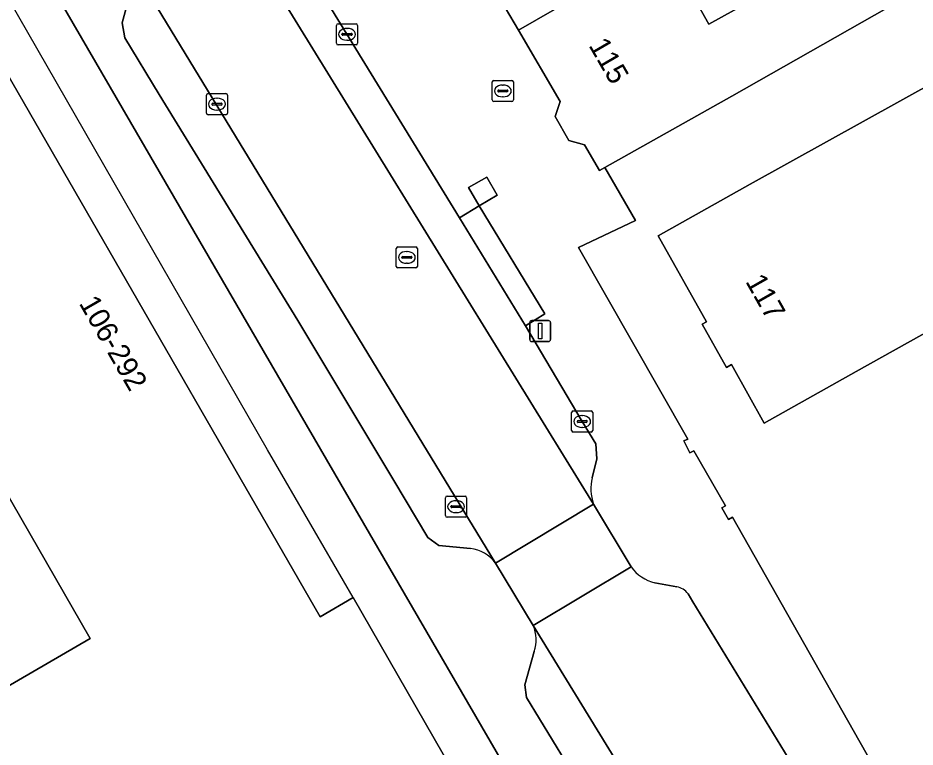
# Model space of a CAD drawing. Extents: x 160377 to 161131, y 383938 to 384853.
# Drawn here: x 160884.05 to 160926.64, y 384140.01 to 384174.6 of the extents above; entities that cross this region are included whole.
import ezdxf

# ---------------------------------------------------------------- set-up
doc = ezdxf.new("R2010")
doc.units = 0
for name, color, linetype in [('IMGEO_Erf', 7, 'Continuous'), ('IMGEO_Groenvoorziening', 7, 'Continuous'), ('IMGEO_Kolk', 7, 'Continuous'), ('IMGEO_Lichtmast', 7, 'Continuous'), ('IMGEO_Pand', 7, 'Continuous'), ('IMGEO_Pand_nummerreeks', 7, 'Continuous'), ('IMGEO_Pand_overbouw', 7, 'Continuous'), ('IMGEO_Parkeervlak_open', 7, 'Continuous'), ('IMGEO_Rijbaan_lokaal_open', 7, 'Continuous'), ('IMGEO_Rioolput', 7, 'Continuous'), ('IMGEO_Voetpad_open', 7, 'Continuous')]:
    doc.layers.add(name, color=color, linetype=linetype)

msp = doc.modelspace()

# ---------------------------------------------------------------- linework, layer by layer
at = {"layer": 'IMGEO_Erf'}
for points in [[(160882.131, 384174.376), (160894.342, 384153.219), (160898.401, 384146.187), (160899.965, 384147.104), (160904.665, 384138.938), (160911.27, 384127.462), (160913.749, 384123.162), (160914.283, 384123.494), (160915.821, 384124.436), (160913.217, 384128.911), (160911.123, 384132.284), (160885.705, 384176.017), (160887.29, 384176.946), (160886.05, 384178.986), (160885.143, 384178.452), (160881.396, 384184.586)], [(160914.767, 384178.022), (160916.855, 384174.304), (160919.997, 384176.069)], [(160926.582, 384175.816), (160917.949, 384170.894), (160915.383, 384169.453), (160911.907, 384167.5), (160913.37, 384164.986), (160910.662, 384163.705), (160915.855, 384154.625), (160915.657, 384154.533), (160915.943, 384153.977), (160916.134, 384154.064), (160917.644, 384151.462), (160917.468, 384151.368), (160917.777, 384150.815), (160917.972, 384150.913), (160923.973, 384140.339), (160929.368, 384130.854)]]:
    msp.add_lwpolyline(points, dxfattribs=at)
for points in [[(160930.126, 384167.55), (160929.908, 384167.427), (160930.946, 384165.579), (160931.044, 384165.404), (160931.271, 384165.532), (160932.788, 384162.832), (160928.184, 384160.247), (160923.841, 384157.828), (160919.481, 384155.379), (160917.922, 384158.155), (160917.689, 384158.024), (160916.536, 384160.077), (160916.735, 384160.189), (160914.445, 384164.266), (160918.805, 384166.715), (160927.795, 384171.7)], [(160822.309, 384139.961), (160836.83, 384115.751), (160887.477, 384145.158), (160873.867, 384168.808)]]:
    msp.add_lwpolyline(points, close=True, dxfattribs=at)
at = {"layer": 'IMGEO_Groenvoorziening'}
msp.add_lwpolyline([(160906.806, 384166.188), (160906.306, 384167.054), (160905.44, 384166.553), (160905.94, 384165.688)], close=True, dxfattribs=at)
at = {"layer": 'IMGEO_Kolk'}
for p, q in [((160899.174, 384173.399), (160899.174, 384174.251)), ((160899.249, 384174.325), (160900.101, 384174.325)), ((160899.662, 384174.105), (160899.687, 384174.105)), ((160900.175, 384174.251), (160900.175, 384173.399)), ((160899.433, 384173.819), (160899.433, 384173.831)), ((160899.871, 384173.782), (160899.473, 384173.782)), ((160899.476, 384173.868), (160899.874, 384173.868)), ((160899.917, 384173.831), (160899.917, 384173.819)), ((160900.101, 384173.325), (160899.249, 384173.325)), ((160899.685, 384173.545), (160899.66, 384173.545)), ((160906.571, 384170.712), (160906.571, 384171.564)), ((160906.646, 384171.638), (160907.498, 384171.638)), ((160907.572, 384171.564), (160907.572, 384170.712)), ((160906.83, 384171.132), (160906.83, 384171.144)), ((160907.268, 384171.095), (160906.87, 384171.095)), ((160906.873, 384171.181), (160907.271, 384171.181)), ((160907.059, 384171.418), (160907.084, 384171.418)), ((160907.314, 384171.144), (160907.314, 384171.132)), ((160892.999, 384170.087), (160892.999, 384170.939)), ((160893.074, 384171.013), (160893.926, 384171.013)), ((160893.487, 384170.793), (160893.512, 384170.793)), ((160894, 384170.939), (160894, 384170.087)), ((160907.082, 384170.858), (160907.057, 384170.858)), ((160893.258, 384170.507), (160893.258, 384170.519)), ((160893.696, 384170.47), (160893.298, 384170.47)), ((160893.301, 384170.556), (160893.699, 384170.556)), ((160893.51, 384170.233), (160893.485, 384170.233)), ((160893.742, 384170.519), (160893.742, 384170.507)), ((160907.498, 384170.638), (160906.646, 384170.638)), ((160893.926, 384170.013), (160893.074, 384170.013)), ((160910.337, 384155.03), (160910.337, 384155.882)), ((160910.412, 384155.956), (160911.264, 384155.956)), ((160911.338, 384155.882), (160911.338, 384155.03)), ((160910.596, 384155.45), (160910.596, 384155.462)), ((160911.034, 384155.413), (160910.636, 384155.413)), ((160910.639, 384155.499), (160911.037, 384155.499)), ((160910.825, 384155.736), (160910.85, 384155.736)), ((160911.08, 384155.462), (160911.08, 384155.45)), ((160911.264, 384154.956), (160910.412, 384154.956)), ((160910.848, 384155.176), (160910.823, 384155.176)), ((160904.424, 384151.917), (160905.276, 384151.917)), ((160904.349, 384150.991), (160904.349, 384151.843)), ((160904.837, 384151.697), (160904.862, 384151.697)), ((160905.35, 384151.843), (160905.35, 384150.991)), ((160904.608, 384151.411), (160904.608, 384151.423)), ((160905.046, 384151.374), (160904.648, 384151.374)), ((160904.651, 384151.46), (160905.049, 384151.46)), ((160904.86, 384151.137), (160904.835, 384151.137)), ((160905.092, 384151.423), (160905.092, 384151.411)), ((160905.276, 384150.917), (160904.424, 384150.917))]:
    msp.add_line(p, q, dxfattribs=at)
for points in [[(160899.174, 384173.399), (160899.174, 384174.251)], [(160899.249, 384174.325), (160900.101, 384174.325)], [(160900.175, 384174.251), (160900.175, 384173.399)], [(160900.101, 384173.325), (160899.249, 384173.325)], [(160906.571, 384170.712), (160906.571, 384171.564)], [(160906.646, 384171.638), (160907.498, 384171.638)], [(160907.572, 384171.564), (160907.572, 384170.712)], [(160892.999, 384170.087), (160892.999, 384170.939)], [(160893.074, 384171.013), (160893.926, 384171.013)], [(160894, 384170.939), (160894, 384170.087)], [(160907.498, 384170.638), (160906.646, 384170.638)], [(160893.926, 384170.013), (160893.074, 384170.013)], [(160910.337, 384155.03), (160910.337, 384155.882)], [(160910.412, 384155.956), (160911.264, 384155.956)], [(160911.338, 384155.882), (160911.338, 384155.03)], [(160911.264, 384154.956), (160910.412, 384154.956)], [(160904.424, 384151.917), (160905.276, 384151.917)], [(160904.349, 384150.991), (160904.349, 384151.843)], [(160905.35, 384151.843), (160905.35, 384150.991)], [(160905.276, 384150.917), (160904.424, 384150.917)]]:
    msp.add_lwpolyline(points, dxfattribs=at)
for centre, radius, start, end in [((160899.251, 384174.249), 0.0765, 91.552, 178.448), ((160899.251, 384174.249), 0.0765, 91.552, 178.448), ((160900.099, 384174.249), 0.0765, 1.552, 88.448), ((160900.099, 384174.249), 0.0765, 1.552, 88.448), ((160899.473, 384173.828), 0.0403, 85.8775, 175.7526), ((160899.47, 384173.818), 0.0366, 178.938, 274.7102), ((160899.874, 384173.825), 0.043, 264.8664, 352.4533), ((160899.878, 384173.83), 0.0386, 1.7309, 96.639), ((160899.251, 384173.401), 0.0765, 181.552, 268.448), ((160899.251, 384173.401), 0.0765, 181.552, 268.448), ((160900.099, 384173.401), 0.0765, 271.552, 358.448), ((160900.099, 384173.401), 0.0765, 271.552, 358.448), ((160906.648, 384171.562), 0.0765, 91.552, 178.448), ((160906.648, 384171.562), 0.0765, 91.552, 178.448), ((160907.496, 384171.562), 0.0765, 1.552, 88.448), ((160907.496, 384171.562), 0.0765, 1.552, 88.448), ((160906.87, 384171.141), 0.0403, 85.8775, 175.7526), ((160906.867, 384171.131), 0.0366, 178.938, 274.7102), ((160907.271, 384171.138), 0.043, 264.8664, 352.4533), ((160907.275, 384171.143), 0.0386, 1.7309, 96.639), ((160893.076, 384170.937), 0.0765, 91.552, 178.448), ((160893.076, 384170.937), 0.0765, 91.552, 178.448), ((160893.924, 384170.937), 0.0765, 1.552, 88.448), ((160893.924, 384170.937), 0.0765, 1.552, 88.448), ((160906.648, 384170.714), 0.0765, 181.552, 268.448), ((160906.648, 384170.714), 0.0765, 181.552, 268.448), ((160907.496, 384170.714), 0.0765, 271.552, 358.448), ((160907.496, 384170.714), 0.0765, 271.552, 358.448), ((160893.298, 384170.516), 0.0403, 85.8775, 175.7526), ((160893.295, 384170.506), 0.0366, 178.938, 274.7102), ((160893.699, 384170.513), 0.043, 264.8664, 352.4533), ((160893.703, 384170.518), 0.0386, 1.7309, 96.639), ((160893.076, 384170.089), 0.0765, 181.552, 268.448), ((160893.076, 384170.089), 0.0765, 181.552, 268.448), ((160893.924, 384170.089), 0.0765, 271.552, 358.448), ((160893.924, 384170.089), 0.0765, 271.552, 358.448), ((160910.414, 384155.88), 0.0765, 91.552, 178.448), ((160910.414, 384155.88), 0.0765, 91.552, 178.448), ((160911.262, 384155.88), 0.0765, 1.552, 88.448), ((160911.262, 384155.88), 0.0765, 1.552, 88.448), ((160910.636, 384155.459), 0.0403, 85.8775, 175.7526), ((160910.633, 384155.449), 0.0366, 178.938, 274.7102), ((160911.037, 384155.456), 0.043, 264.8664, 352.4533), ((160911.041, 384155.461), 0.0386, 1.7309, 96.639), ((160910.414, 384155.032), 0.0765, 181.552, 268.448), ((160910.414, 384155.032), 0.0765, 181.552, 268.448), ((160911.262, 384155.032), 0.0765, 271.552, 358.448), ((160911.262, 384155.032), 0.0765, 271.552, 358.448), ((160904.426, 384151.841), 0.0765, 91.552, 178.448), ((160904.426, 384151.841), 0.0765, 91.552, 178.448), ((160905.274, 384151.841), 0.0765, 1.552, 88.448), ((160905.274, 384151.841), 0.0765, 1.552, 88.448), ((160904.648, 384151.42), 0.0403, 85.8775, 175.7526), ((160904.645, 384151.41), 0.0366, 178.938, 274.7102), ((160905.049, 384151.417), 0.043, 264.8664, 352.4533), ((160905.053, 384151.422), 0.0386, 1.7309, 96.639), ((160904.426, 384150.993), 0.0765, 181.552, 268.448), ((160904.426, 384150.993), 0.0765, 181.552, 268.448), ((160905.274, 384150.993), 0.0765, 271.552, 358.448), ((160905.274, 384150.993), 0.0765, 271.552, 358.448)]:
    msp.add_arc(centre, radius, start, end, dxfattribs=at)
for centre, major_axis, ratio, start_param, end_param in [((160899.661, 384173.825), (-0.387, 0.002), 0.722429, 4.712389, 7.853982), ((160899.686, 384173.825), (-0.39, 0.002), 0.717154, 1.570796, 4.712389), ((160907.058, 384171.138), (-0.387, 0.002), 0.722429, 4.712389, 7.853982), ((160907.083, 384171.138), (-0.39, 0.002), 0.717154, 1.570796, 4.712389), ((160893.486, 384170.513), (-0.387, 0.002), 0.722429, 4.712389, 7.853982), ((160893.511, 384170.513), (-0.39, 0.002), 0.717154, 1.570796, 4.712389), ((160910.824, 384155.456), (-0.387, 0.002), 0.722429, 4.712389, 7.853982), ((160910.849, 384155.456), (-0.39, 0.002), 0.717154, 1.570796, 4.712389), ((160904.836, 384151.417), (-0.387, 0.002), 0.722429, 4.712389, 7.853982), ((160904.861, 384151.417), (-0.39, 0.002), 0.717154, 1.570796, 4.712389)]:
    msp.add_ellipse(centre, major_axis=major_axis, ratio=ratio, start_param=start_param, end_param=end_param, dxfattribs=at)
at = {"layer": 'IMGEO_Lichtmast'}
for p, q in [((160908.345, 384159.347), (160908.345, 384160.147)), ((160908.345, 384160.147), (160908.345, 384159.347)), ((160908.445, 384160.247), (160909.235, 384160.247)), ((160909.235, 384160.247), (160908.445, 384160.247)), ((160909.335, 384160.147), (160909.335, 384159.347)), ((160909.335, 384159.347), (160909.335, 384160.147)), ((160909.235, 384159.247), (160908.445, 384159.247)), ((160908.445, 384159.247), (160909.235, 384159.247))]:
    msp.add_line(p, q, dxfattribs=at)
msp.add_lwpolyline([(160908.765, 384160.122), (160908.915, 384160.122), (160908.915, 384159.372), (160908.765, 384159.372), (160908.765, 384160.122)], dxfattribs=at)
for centre, start, end in [((160908.445, 384160.147), 90, 180), ((160908.445, 384160.147), 90, 180), ((160909.235, 384160.147), 0, 90), ((160909.235, 384160.147), 360, 90), ((160908.445, 384159.347), 180, 270), ((160908.445, 384159.347), 180, 270), ((160909.235, 384159.347), 270, 0), ((160909.235, 384159.347), 270, 0)]:
    msp.add_arc(centre, 0.1, start, end, dxfattribs=at)
at = {"layer": 'IMGEO_Pand'}
for points in [[(160919.682, 384183.771), (160918.052, 384186.674), (160911.776, 384183.15), (160910.961, 384184.601), (160910.211, 384185.937), (160903.19, 384181.885), (160903.963, 384180.548), (160903.765, 384179.9), (160904.396, 384178.787), (160905.141, 384178.567), (160907.813, 384174.014), (160914.767, 384178.022), (160913.491, 384180.294)], [(160926.582, 384175.816), (160924.929, 384178.839), (160923.913, 384178.268), (160922.495, 384180.792), (160918.58, 384178.593), (160919.997, 384176.069), (160916.855, 384174.304), (160914.767, 384178.022), (160907.813, 384174.014), (160909.795, 384170.638), (160909.548, 384169.931), (160910.21, 384168.783), (160910.949, 384168.58), (160911.657, 384167.36), (160911.907, 384167.5), (160915.383, 384169.453), (160917.949, 384170.894)], [(160927.795, 384171.7), (160918.805, 384166.715), (160914.445, 384164.266), (160916.735, 384160.189), (160916.536, 384160.077), (160917.689, 384158.024), (160917.922, 384158.155), (160919.481, 384155.379), (160923.841, 384157.828), (160928.184, 384160.247), (160932.788, 384162.832), (160931.271, 384165.532), (160931.044, 384165.404), (160930.946, 384165.579), (160929.908, 384167.427), (160930.126, 384167.55)], [(160887.477, 384145.158), (160836.83, 384115.751), (160822.309, 384139.961), (160873.867, 384168.808)]]:
    msp.add_lwpolyline(points, close=True, dxfattribs=at)
msp.add_lwpolyline([(160834.633, 384099.302), (160890.527, 384131.513), (160890.752, 384131.123), (160890.837, 384130.976), (160892.543, 384131.961), (160904.665, 384138.938), (160899.965, 384147.104), (160898.401, 384146.187), (160894.342, 384153.219), (160882.131, 384174.376)], dxfattribs=at)
at = {"layer": 'IMGEO_Pand_overbouw'}
msp.add_lwpolyline([(160860.985, 384176.98), (160861.65, 384175.828), (160866.843, 384178.831), (160866.157, 384179.985), (160875.749, 384185.481), (160880.079, 384177.999), (160881.486, 384178.803), (160881.533, 384178.537), (160883.487, 384175.131), (160882.131, 384174.376), (160894.342, 384153.219), (160898.401, 384146.187), (160899.965, 384147.104), (160896.291, 384153.431), (160895.899, 384154.114), (160877.23, 384186.598), (160877.053, 384186.905), (160806.875, 384146.499), (160807.194, 384145.974)], close=True, dxfattribs=at)
at = {"layer": 'IMGEO_Parkeervlak_open'}
for points in [[(160892.946, 384181.437), (160911.371, 384151.541)], [(160911.305, 384152.79), (160911.531, 384153.683), (160911.481, 384154.404), (160910.838, 384155.456), (160908.146, 384159.995), (160905.013, 384165.126), (160895.904, 384179.989)], [(160906.724, 384148.742), (160889.372, 384177.212), (160889.397, 384177.155), (160889.447, 384177.019), (160889.484, 384176.878), (160889.509, 384176.735), (160889.521, 384176.591), (160889.52, 384176.445), (160889.506, 384176.301), (160889.479, 384176.158), (160889.44, 384176.018), (160889.001, 384174.376), (160889.127, 384173.652), (160890.757, 384170.963), (160897.339, 384160.241), (160901.895, 384152.661), (160903.506, 384149.961), (160904.034, 384149.572), (160905.537, 384149.439)], [(160929.851, 384111.014), (160908.514, 384145.782)], [(160908.56, 384144.548), (160908.107, 384142.969), (160908.192, 384142.371), (160910.042, 384139.32), (160914.076, 384132.896), (160920.31, 384122.739), (160925.588, 384114.136), (160926.134, 384113.246), (160926.592, 384112.461)]]:
    msp.add_lwpolyline(points, dxfattribs=at)
for centre, radius, start, end in [((160913.617, 384152.286), 2.367, 167.7028, 198.3469), ((160905.277, 384147.638), 1.82, 37.3602, 81.7974), ((160906.94, 384145.105), 1.713, 341.0141, 23.2556)]:
    msp.add_arc(centre, radius, start, end, dxfattribs=at)
at = {"layer": 'IMGEO_Rijbaan_lokaal_open'}
for points in [[(160906.724, 384148.742), (160911.371, 384151.541), (160892.946, 384181.437), (160888.619, 384188.416), (160884.14, 384185.765), (160887.707, 384179.963), (160889.372, 384177.212)], [(160908.514, 384145.782), (160913.158, 384148.559), (160911.371, 384151.541), (160906.724, 384148.742)]]:
    msp.add_lwpolyline(points, close=True, dxfattribs=at)
for points in [[(160913.158, 384148.559), (160908.514, 384145.782), (160929.851, 384111.014), (160929.899, 384110.941), (160933.365, 384105.258), (160937.826, 384108.036), (160934.655, 384113.277)], [(160915.331, 384147.615), (160914.293, 384147.802)], [(160926.883, 384129.257), (160916.096, 384146.896), (160915.864, 384147.289)]]:
    msp.add_lwpolyline(points, dxfattribs=at)
for centre, radius, start, end in [((160914.763, 384149.737), 1.991, 216.2611, 256.3355), ((160915.128, 384146.685), 0.952, 39.3845, 77.7129)]:
    msp.add_arc(centre, radius, start, end, dxfattribs=at)
at = {"layer": 'IMGEO_Rioolput'}
for p, q in [((160902.013, 384162.815), (160902.013, 384163.667)), ((160902.088, 384163.741), (160902.94, 384163.741)), ((160902.501, 384163.521), (160902.526, 384163.521)), ((160903.014, 384163.667), (160903.014, 384162.815)), ((160902.272, 384163.235), (160902.272, 384163.247)), ((160902.71, 384163.198), (160902.312, 384163.198)), ((160902.315, 384163.284), (160902.713, 384163.284)), ((160902.756, 384163.247), (160902.756, 384163.235)), ((160902.94, 384162.741), (160902.088, 384162.741)), ((160902.524, 384162.961), (160902.499, 384162.961))]:
    msp.add_line(p, q, dxfattribs=at)
for points in [[(160902.013, 384162.815), (160902.013, 384163.667)], [(160902.088, 384163.741), (160902.94, 384163.741)], [(160903.014, 384163.667), (160903.014, 384162.815)], [(160902.94, 384162.741), (160902.088, 384162.741)]]:
    msp.add_lwpolyline(points, dxfattribs=at)
for centre, radius, start, end in [((160902.09, 384163.665), 0.0765, 91.552, 178.448), ((160902.09, 384163.665), 0.0765, 91.552, 178.448), ((160902.938, 384163.665), 0.0765, 1.552, 88.448), ((160902.938, 384163.665), 0.0765, 1.552, 88.448), ((160902.312, 384163.244), 0.0403, 85.8775, 175.7526), ((160902.309, 384163.234), 0.0366, 178.938, 274.7102), ((160902.713, 384163.241), 0.043, 264.8664, 352.4533), ((160902.717, 384163.246), 0.0386, 1.7309, 96.639), ((160902.09, 384162.817), 0.0765, 181.552, 268.448), ((160902.09, 384162.817), 0.0765, 181.552, 268.448), ((160902.938, 384162.817), 0.0765, 271.552, 358.448), ((160902.938, 384162.817), 0.0765, 271.552, 358.448)]:
    msp.add_arc(centre, radius, start, end, dxfattribs=at)
for centre, major_axis, ratio, start_param, end_param in [((160902.5, 384163.241), (-0.387, 0.002), 0.722429, 4.712389, 7.853982), ((160902.525, 384163.241), (-0.39, 0.002), 0.717154, 1.570796, 4.712389)]:
    msp.add_ellipse(centre, major_axis=major_axis, ratio=ratio, start_param=start_param, end_param=end_param, dxfattribs=at)
at = {"layer": 'IMGEO_Voetpad_open'}
for points in [[(160917.972, 384150.913), (160917.777, 384150.815), (160917.468, 384151.368), (160917.644, 384151.462), (160916.134, 384154.064), (160915.943, 384153.977), (160915.657, 384154.533), (160915.855, 384154.625), (160910.662, 384163.705), (160913.37, 384164.986), (160911.907, 384167.5), (160911.657, 384167.36), (160910.949, 384168.58), (160910.21, 384168.783), (160909.548, 384169.931), (160909.795, 384170.638), (160907.813, 384174.014), (160905.141, 384178.567), (160904.396, 384178.787), (160903.765, 384179.9), (160903.963, 384180.548), (160903.19, 384181.885), (160896.65, 384193.18)], [(160905.537, 384149.439), (160904.034, 384149.572), (160903.506, 384149.961), (160901.895, 384152.661), (160897.339, 384160.241), (160890.757, 384170.963), (160889.127, 384173.652), (160889.001, 384174.376), (160889.44, 384176.018), (160889.479, 384176.158), (160889.506, 384176.301), (160889.52, 384176.445), (160889.521, 384176.591), (160889.509, 384176.735), (160889.484, 384176.878), (160889.447, 384177.019), (160889.397, 384177.155), (160889.372, 384177.212), (160887.707, 384179.963), (160886.05, 384178.986), (160887.29, 384176.946), (160885.705, 384176.017), (160911.123, 384132.284)], [(160895.904, 384179.989), (160905.013, 384165.126), (160905.94, 384165.688), (160909.063, 384160.561), (160908.146, 384159.995), (160910.838, 384155.456), (160911.481, 384154.404), (160911.531, 384153.683), (160911.305, 384152.79)], [(160911.371, 384151.541), (160913.158, 384148.559)], [(160945.964, 384098.018), (160946.383, 384097.331), (160948.011, 384098.251), (160947.206, 384099.755), (160946.998, 384099.655), (160946.694, 384100.202), (160946.859, 384100.292), (160931.51, 384127.207), (160931.32, 384127.092), (160931.008, 384127.653), (160931.176, 384127.748), (160929.741, 384130.311), (160929.541, 384130.218), (160929.228, 384130.757), (160929.368, 384130.854), (160923.973, 384140.339), (160917.972, 384150.913)], [(160908.514, 384145.782), (160906.724, 384148.742)], [(160914.293, 384147.802), (160915.331, 384147.615)], [(160915.864, 384147.289), (160916.096, 384146.896), (160926.883, 384129.257), (160927.344, 384129.539), (160929.59, 384125.875), (160929.12, 384125.587), (160932.443, 384120.136), (160933.599, 384118.238), (160934.635, 384116.455)], [(160926.592, 384112.461), (160926.134, 384113.246), (160925.588, 384114.136), (160920.31, 384122.739), (160914.076, 384132.896), (160910.042, 384139.32), (160908.192, 384142.371), (160908.107, 384142.969), (160908.56, 384144.548)]]:
    msp.add_lwpolyline(points, dxfattribs=at)
for points in [[(160905.94, 384165.688), (160905.44, 384166.553), (160906.306, 384167.054), (160906.806, 384166.188)], [(160905.013, 384165.126), (160908.146, 384159.995), (160909.063, 384160.561), (160905.94, 384165.688)]]:
    msp.add_lwpolyline(points, close=True, dxfattribs=at)
for centre, radius, start, end in [((160913.617, 384152.286), 2.367, 167.7028, 198.3469), ((160905.277, 384147.638), 1.82, 37.3602, 81.7974), ((160914.763, 384149.737), 1.991, 216.2611, 256.3355), ((160915.128, 384146.685), 0.952, 39.3845, 77.7129), ((160906.94, 384145.105), 1.713, 341.0141, 23.2556)]:
    msp.add_arc(centre, radius, start, end, dxfattribs=at)

# ---------------------------------------------------------------- texts
at = {"layer": 'IMGEO_Pand_nummerreeks'}
for s, rotation, p in [('115', 300.1259, (160911.122, 384173.302)), ('117', 299.5389, (160918.566, 384162.104)), ('106-292', 299.9941, (160886.924, 384161.07))]:
    msp.add_text(s, height=1, rotation=rotation, dxfattribs=at).set_placement(p)

doc.saveas('drawing.dxf')
